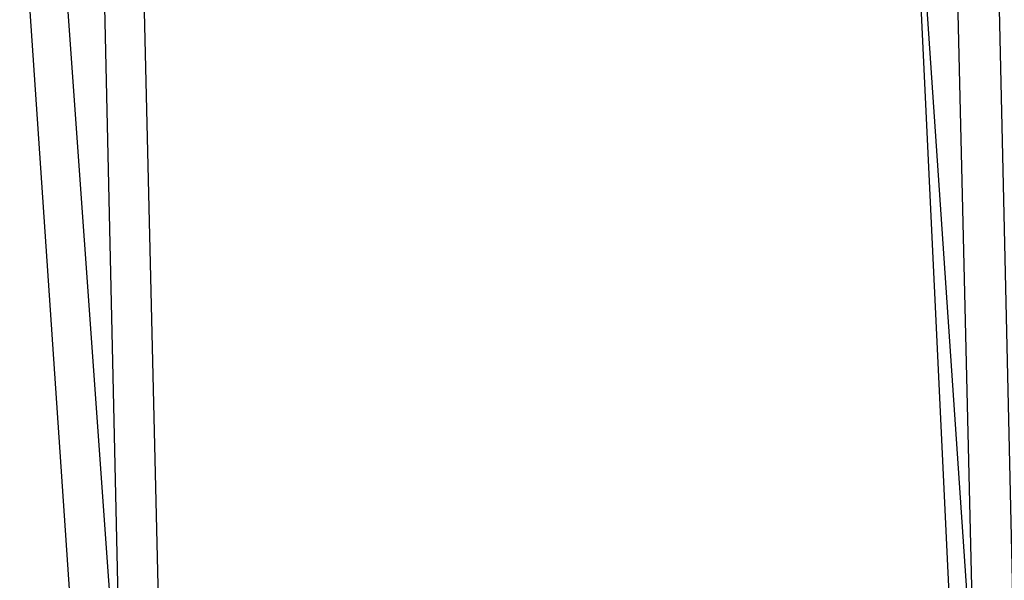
# Model space of a CAD drawing. Header units: feet. Extents: x -79 to 198, y -22 to 181.
# Tile 690 of 982: x 83.48 to 83.803, y 153.754 to 153.938. Entities that reach past the tile are written whole.
import ezdxf

# ---------------------------------------------------------------- set-up
doc = ezdxf.new("R2010")
doc.units = ezdxf.units.FT
doc.layers.add('A-LINEA', color=7, linetype='CONTINUOUS')

msp = doc.modelspace()

# ---------------------------------------------------------------- linework, layer by layer
at = {"layer": 'A-LINEA'}
for points in [[(83.8133, 153.4178), (83.52, 153.4044), (83.48, 153.9911), (83.7733, 154.0044), (83.8133, 153.4178)], [(83.8133, 153.4178), (83.52, 153.4044), (83.48, 153.9911), (83.7733, 154.0044), (83.8133, 153.4178)], [(83.52, 153.4044), (83.8133, 153.4178), (83.8, 154.0044), (83.5067, 153.9911), (83.52, 153.4044)], [(83.52, 153.4044), (83.8133, 153.4178), (83.8, 154.0044), (83.5067, 153.9911), (83.52, 153.4044)], [(83.8, 153.4311), (83.5333, 153.4178), (83.4933, 153.9778), (83.7733, 153.9911), (83.8, 153.4311)], [(83.8, 153.4311), (83.5333, 153.4178), (83.4933, 153.9778), (83.7733, 153.9911), (83.8, 153.4311)], [(83.5333, 153.4178), (83.8, 153.4311), (83.7867, 153.9911), (83.52, 153.9778), (83.5333, 153.4178)], [(83.5333, 153.4178), (83.8, 153.4311), (83.7867, 153.9911), (83.52, 153.9778), (83.5333, 153.4178)]]:
    msp.add_lwpolyline(points, dxfattribs=at)

doc.saveas('drawing.dxf')
